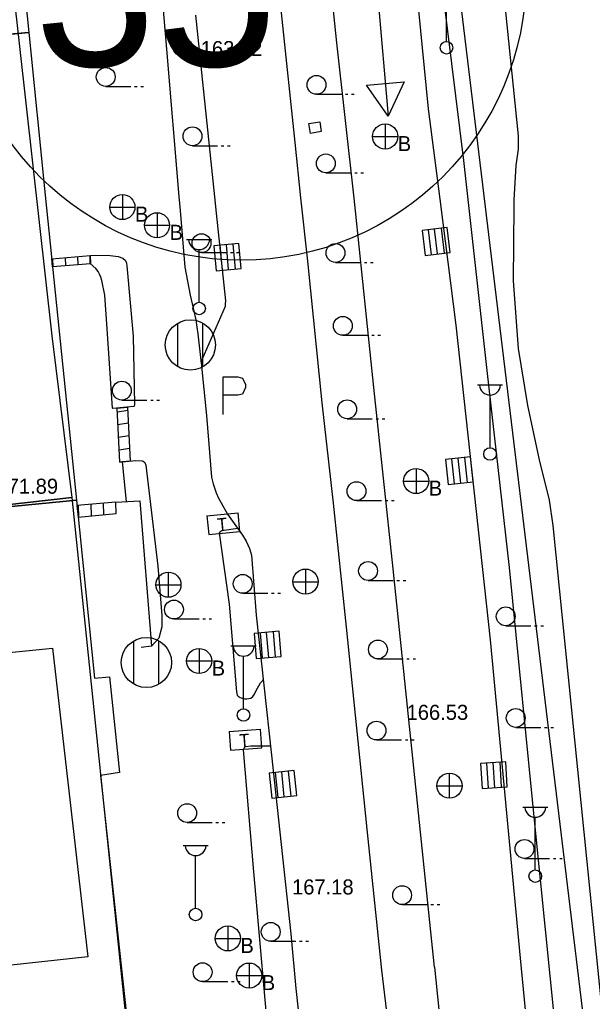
# Model space of a CAD drawing. Extents: x 419101 to 420177, y 4451541 to 4452254.
# Drawn here: x 419977.7 to 420023.3, y 4451587.8 to 4451666 of the extents above; entities that cross this region are included whole.
import ezdxf

# ---------------------------------------------------------------- set-up
doc = ezdxf.new("R2010")
doc.units = 0
for name, color, linetype in [('2_KADASTRO', 7, 'Continuous'), ('3_HALİHAZIR', 7, 'Continuous'), ('Level 58', 7, 'Continuous')]:
    doc.layers.add(name, color=color, linetype=linetype)

msp = doc.modelspace()

# ---------------------------------------------------------------- linework, layer by layer
at = {"layer": '2_KADASTRO'}
for points in [[(420012.108, 4451673.532), (420012.604, 4451698.263), (420012.67, 4451698.576), (420039.285, 4451701.329), (420044.291, 4451701.847), (420058.797, 4451554.171), (420053.84, 4451553.545), (420043.213, 4451552.211), (420027.019, 4451550.161)], [(419942.965, 4451673.938), (419944.916, 4451674.157), (419946.418, 4451674.327), (419974.589, 4451677.516), (419976.149, 4451677.693), (419980.269, 4451640.848), (419981.86, 4451627.963), (419951.695, 4451624.569), (419948.421, 4451624.201)], [(419948.421, 4451624.201), (419951.695, 4451624.569), (419981.86, 4451627.963), (419986.81, 4451580.063), (419956.762, 4451576.913), (419952.945, 4451576.513), (419952.375, 4451582.519)]]:
    msp.add_lwpolyline(points, close=True, dxfattribs=at)
at = {"layer": '3_HALİHAZIR'}
for p, q in [((420006.181, 4451668.313), (420007.06, 4451658.351)), ((420011.7, 4451664.289), (420011.7, 4451668.481)), ((419990.681, 4451663.094), (419992.681, 4451663.094)), ((419992.981, 4451663.094), (419993.181, 4451663.094)), ((419993.481, 4451663.094), (419993.681, 4451663.094)), ((420005.333, 4451660.809), (420008.326, 4451661.073)), ((420008.326, 4451661.073), (420007.06, 4451658.351)), ((419984.549, 4451660.715), (419986.549, 4451660.715)), ((419986.849, 4451660.715), (419987.049, 4451660.715)), ((419987.349, 4451660.715), (419987.549, 4451660.715)), ((420007.06, 4451658.351), (420005.333, 4451660.809)), ((420005.373, 4451660.752), (420005.373, 4451660.752)), ((420005.373, 4451660.752), (420005.373, 4451660.752)), ((420001.342, 4451660.082), (420003.342, 4451660.082)), ((420003.642, 4451660.082), (420003.842, 4451660.082)), ((420004.142, 4451660.082), (420004.342, 4451660.082)), ((420006.813, 4451657.717), (420006.813, 4451655.717)), ((420005.813, 4451656.717), (420007.813, 4451656.717)), ((419991.46, 4451655.988), (419993.46, 4451655.988)), ((419993.76, 4451655.988), (419993.96, 4451655.988)), ((419994.26, 4451655.988), (419994.46, 4451655.988)), ((420002.084, 4451653.828), (420004.084, 4451653.828)), ((420004.384, 4451653.828), (420004.584, 4451653.828)), ((420004.884, 4451653.828), (420005.084, 4451653.828)), ((419985.88, 4451652.103), (419985.88, 4451650.103)), ((419984.88, 4451651.103), (419986.88, 4451651.103)), ((419988.638, 4451650.65), (419988.638, 4451648.65)), ((419987.638, 4451649.65), (419989.638, 4451649.65)), ((420011.747, 4451649.47), (420009.761, 4451649.237)), ((420011.747, 4451649.47), (420009.761, 4451649.237)), ((420009.761, 4451649.237), (420009.993, 4451647.251)), ((420009.761, 4451649.237), (420009.993, 4451647.251)), ((420010.495, 4451647.309), (420010.262, 4451649.296)), ((420010.987, 4451647.367), (420010.754, 4451649.353)), ((420011.531, 4451647.431), (420011.298, 4451649.417)), ((420011.98, 4451647.483), (420011.747, 4451649.47)), ((420011.98, 4451647.483), (420011.747, 4451649.47)), ((419990.994, 4451648.525), (419992.994, 4451648.525)), ((419991.994, 4451643.525), (419991.994, 4451647.718)), ((419995.163, 4451648.198), (419993.17, 4451648.027)), ((419995.163, 4451648.198), (419993.17, 4451648.027)), ((419993.17, 4451648.027), (419993.341, 4451646.034)), ((419993.17, 4451648.027), (419993.341, 4451646.034)), ((419993.844, 4451646.077), (419993.673, 4451648.07)), ((419994.337, 4451646.12), (419994.167, 4451648.112)), ((419994.883, 4451646.166), (419994.712, 4451648.159)), ((419995.334, 4451646.205), (419995.163, 4451648.198)), ((419995.334, 4451646.205), (419995.163, 4451648.198)), ((419980.32, 4451646.987), (419980.341, 4451646.338)), ((419981.318, 4451647.075), (419981.339, 4451646.421)), ((419982.315, 4451647.164), (419982.337, 4451646.503)), ((419992.18, 4451647.474), (419994.18, 4451647.474)), ((419994.48, 4451647.474), (419994.68, 4451647.474)), ((419994.98, 4451647.474), (419995.18, 4451647.474)), ((420009.993, 4451647.251), (420011.98, 4451647.483)), ((420009.993, 4451647.251), (420011.98, 4451647.483)), ((419993.341, 4451646.034), (419995.334, 4451646.205)), ((419993.341, 4451646.034), (419995.334, 4451646.205)), ((420002.853, 4451646.694), (420004.853, 4451646.694)), ((420005.153, 4451646.694), (420005.353, 4451646.694)), ((420005.653, 4451646.694), (420005.853, 4451646.694)), ((419990.296, 4451638.394), (419990.296, 4451641.854)), ((419992.296, 4451638.394), (419992.296, 4451641.854)), ((420003.438, 4451640.891), (420005.438, 4451640.891)), ((420005.738, 4451640.891), (420005.938, 4451640.891)), ((420006.238, 4451640.891), (420006.438, 4451640.891)), ((420014.17, 4451636.936), (420016.17, 4451636.936)), ((420015.17, 4451631.935), (420015.17, 4451636.128)), ((419985.835, 4451635.734), (419987.835, 4451635.734)), ((419988.135, 4451635.734), (419988.335, 4451635.734)), ((419988.635, 4451635.734), (419988.835, 4451635.734)), ((419985.479, 4451634.793), (419986.304, 4451634.915)), ((419985.525, 4451633.789), (419986.349, 4451633.911)), ((420003.785, 4451634.249), (420005.785, 4451634.249)), ((420006.085, 4451634.249), (420006.285, 4451634.249)), ((420006.585, 4451634.249), (420006.785, 4451634.249)), ((419985.571, 4451632.785), (419986.394, 4451632.907)), ((419985.617, 4451631.781), (419986.439, 4451631.902)), ((419985.663, 4451630.778), (419986.484, 4451630.898)), ((420013.614, 4451631.202), (420011.626, 4451630.99)), ((420013.614, 4451631.202), (420011.626, 4451630.99)), ((420011.626, 4451630.99), (420011.837, 4451629.001)), ((420011.626, 4451630.99), (420011.837, 4451629.001)), ((420012.339, 4451629.055), (420012.127, 4451631.044)), ((420012.832, 4451629.107), (420012.62, 4451631.096)), ((420013.376, 4451629.165), (420013.165, 4451631.154)), ((420013.826, 4451629.213), (420013.614, 4451631.202)), ((420013.826, 4451629.213), (420013.614, 4451631.202)), ((420009.279, 4451630.281), (420009.279, 4451628.281)), ((420008.279, 4451629.281), (420010.279, 4451629.281)), ((420011.837, 4451629.001), (420013.826, 4451629.213)), ((420011.837, 4451629.001), (420013.826, 4451629.213)), ((419982.354, 4451627.341), (419982.381, 4451626.415)), ((419983.352, 4451627.432), (419983.379, 4451626.513)), ((419984.349, 4451627.522), (419984.377, 4451626.612)), ((420004.528, 4451627.729), (420006.528, 4451627.729)), ((420006.828, 4451627.729), (420007.028, 4451627.729)), ((420007.328, 4451627.729), (420007.528, 4451627.729)), ((419989.562, 4451620.019), (419989.562, 4451622.019)), ((420000.481, 4451620.266), (420000.481, 4451622.266)), ((419999.461, 4451621.256), (420001.461, 4451621.256)), ((420005.447, 4451621.37), (420007.447, 4451621.37)), ((420007.747, 4451621.37), (420007.947, 4451621.37)), ((420008.247, 4451621.37), (420008.447, 4451621.37)), ((419988.542, 4451621.009), (419990.542, 4451621.009)), ((419995.464, 4451620.345), (419997.464, 4451620.345)), ((419997.764, 4451620.345), (419997.964, 4451620.345)), ((419998.264, 4451620.345), (419998.464, 4451620.345)), ((419989.989, 4451618.301), (419991.989, 4451618.301)), ((419992.289, 4451618.301), (419992.489, 4451618.301)), ((419992.789, 4451618.301), (419992.989, 4451618.301)), ((419998.361, 4451617.315), (419996.368, 4451617.142)), ((419998.361, 4451617.315), (419996.368, 4451617.142)), ((419996.368, 4451617.142), (419996.541, 4451615.149)), ((419996.368, 4451617.142), (419996.541, 4451615.149)), ((419997.044, 4451615.193), (419996.871, 4451617.185)), ((419997.538, 4451615.236), (419997.364, 4451617.228)), ((419998.083, 4451615.283), (419997.91, 4451617.276)), ((419998.534, 4451615.322), (419998.361, 4451617.315)), ((419998.534, 4451615.322), (419998.361, 4451617.315)), ((420016.416, 4451617.759), (420018.416, 4451617.759)), ((420018.716, 4451617.759), (420018.916, 4451617.759)), ((420019.216, 4451617.759), (420019.416, 4451617.759)), ((419986.792, 4451613.103), (419986.792, 4451616.563)), ((419988.792, 4451613.103), (419988.792, 4451616.563)), ((419991.991, 4451615.953), (419991.991, 4451613.953)), ((419994.53, 4451616.148), (419996.53, 4451616.148)), ((419990.991, 4451614.953), (419992.991, 4451614.953)), ((419995.53, 4451611.148), (419995.53, 4451615.341)), ((419996.541, 4451615.149), (419998.534, 4451615.322)), ((419996.541, 4451615.149), (419998.534, 4451615.322)), ((420006.236, 4451615.12), (420008.236, 4451615.12)), ((420008.536, 4451615.12), (420008.736, 4451615.12)), ((420009.036, 4451615.12), (420009.236, 4451615.12)), ((420017.21, 4451609.666), (420019.21, 4451609.666)), ((420019.51, 4451609.666), (420019.71, 4451609.666)), ((420020.01, 4451609.666), (420020.21, 4451609.666)), ((420006.122, 4451608.661), (420008.122, 4451608.661)), ((420008.422, 4451608.661), (420008.622, 4451608.661)), ((420008.922, 4451608.661), (420009.122, 4451608.661)), ((419999.569, 4451606.229), (419997.579, 4451606.025)), ((419999.569, 4451606.229), (419997.579, 4451606.025)), ((419999.773, 4451604.24), (419999.569, 4451606.229)), ((419999.773, 4451604.24), (419999.569, 4451606.229)), ((420016.412, 4451606.92), (420014.416, 4451606.795)), ((420016.412, 4451606.92), (420014.416, 4451606.795)), ((420014.416, 4451606.795), (420014.542, 4451604.799)), ((420014.416, 4451606.795), (420014.542, 4451604.799)), ((420015.045, 4451604.83), (420014.919, 4451606.826)), ((420015.54, 4451604.861), (420015.414, 4451606.857)), ((420016.086, 4451604.896), (420015.96, 4451606.892)), ((420016.538, 4451604.924), (420016.412, 4451606.92)), ((420016.538, 4451604.924), (420016.412, 4451606.92)), ((419997.579, 4451606.025), (419997.783, 4451604.035)), ((419997.579, 4451606.025), (419997.783, 4451604.035)), ((419998.285, 4451604.087), (419998.081, 4451606.077)), ((419998.778, 4451604.137), (419998.574, 4451606.127)), ((419999.323, 4451604.193), (419999.119, 4451606.183)), ((420011.95, 4451604.016), (420011.95, 4451606.016)), ((420010.93, 4451605.006), (420012.93, 4451605.006)), ((420014.542, 4451604.799), (420016.538, 4451604.924)), ((420014.542, 4451604.799), (420016.538, 4451604.924)), ((419997.783, 4451604.035), (419999.773, 4451604.24)), ((419997.783, 4451604.035), (419999.773, 4451604.24)), ((420017.767, 4451603.316), (420019.767, 4451603.316)), ((420018.767, 4451598.316), (420018.767, 4451602.509)), ((419991.035, 4451602.09), (419993.035, 4451602.09)), ((419993.335, 4451602.09), (419993.535, 4451602.09)), ((419993.835, 4451602.09), (419994.035, 4451602.09)), ((419990.711, 4451600.263), (419992.711, 4451600.263)), ((419991.711, 4451595.263), (419991.711, 4451599.456)), ((420017.915, 4451599.237), (420019.915, 4451599.237)), ((420020.215, 4451599.237), (420020.415, 4451599.237)), ((420020.715, 4451599.237), (420020.915, 4451599.237)), ((420008.16, 4451595.559), (420010.16, 4451595.559)), ((420010.46, 4451595.559), (420010.66, 4451595.559)), ((420010.96, 4451595.559), (420011.16, 4451595.559)), ((419994.278, 4451593.86), (419994.278, 4451591.86)), ((419993.278, 4451592.86), (419995.278, 4451592.86)), ((419997.692, 4451592.63), (419999.692, 4451592.63)), ((419999.992, 4451592.63), (420000.192, 4451592.63)), ((420000.492, 4451592.63), (420000.692, 4451592.63)), ((419995.98, 4451590.902), (419995.98, 4451588.902)), ((419994.98, 4451589.902), (419996.98, 4451589.902)), ((419992.273, 4451589.419), (419994.273, 4451589.419)), ((419994.573, 4451589.419), (419994.773, 4451589.419)), ((419995.073, 4451589.419), (419995.273, 4451589.419))]:
    msp.add_line(p, q, dxfattribs=at)
for points in [[(420004.331, 4451651.801), (420002.963, 4451664.184), (420001.749, 4451676.011), (420000.051, 4451691.367), (419999.417, 4451698.236), (419999.366, 4451700.631), (419999.488, 4451706.012), (419999.774, 4451712.374), (420000.073, 4451715.794), (420000.591, 4451718.644), (420001.679, 4451723.41), (420003.337, 4451728.954)], [(420013.416, 4451651.705), (420013.068, 4451654.796), (420011.493, 4451667.71), (420010.514, 4451674.965), (420009.563, 4451685.924), (420008.465, 4451699.204), (420008.696, 4451709.526), (420009.843, 4451720.045)], [(420011.191, 4451651.728), (420010.277, 4451658.915), (420008.251, 4451679.462), (420006.844, 4451694.646), (420006.403, 4451698.387), (420006.31, 4451700.35), (420006.322, 4451703.143), (420006.54, 4451710.105)], [(420000.107, 4451651.845), (419999.638, 4451656.25), (419998.617, 4451666.055), (419997.794, 4451674.177), (419996.634, 4451685.209), (419995.56, 4451695.525)], [(420017.101, 4451651.666), (420017.251, 4451654.424), (420017.426, 4451655.72), (420017.425, 4451656.784), (420013.678, 4451693.455), (420040.135, 4451696.024), (420044.104, 4451658.484), (420043.277, 4451658.371), (420043.977, 4451651.382)], [(419987.989, 4451684.748), (419987.172, 4451684.643), (419987.001, 4451684.58), (419986.794, 4451684.43), (419986.708, 4451684.163), (419987.957, 4451680.603), (419988.175, 4451679.472), (419988.325, 4451677.858), (419988.851, 4451669.932), (419989.383, 4451663.684), (419990.384, 4451651.948)], [(419991.712, 4451666.383), (419993.222, 4451651.918)], [(419947.882, 4451652.397), (419947.667, 4451654.312), (419948.158, 4451654.309), (419947.567, 4451662.161), (419950.948, 4451662.324), (419962.823, 4451663.501), (419968.077, 4451664.022), (419978.413, 4451664.995), (419978.413, 4451664.995), (419979.735, 4451652.06)], [(420000.724, 4451657.766), (420001.607, 4451657.891), (420001.705, 4451657.13)], [(420000.863, 4451656.97), (420000.724, 4451657.766)], [(420001.705, 4451657.13), (420000.863, 4451656.97)], [(419979.735, 4451652.06), (419982.217, 4451627.763), (419957.356, 4451625.348), (419951.537, 4451624.72), (419951.023, 4451628.294), (419950.139, 4451636.8), (419949.633, 4451636.747), (419947.882, 4451652.397)], [(419990.384, 4451651.948), (419990.478, 4451650.84), (419990.86, 4451646.318), (419991.278, 4451644.085), (419991.445, 4451643.404), (419991.717, 4451642.112), (419991.809, 4451641.538), (419991.894, 4451641.006), (419992.149, 4451638.647)], [(419993.222, 4451651.918), (419993.359, 4451650.605), (419994.086, 4451643.639), (419994.076, 4451643.406), (419994.063, 4451643.192), (419992.218, 4451638.935), (419992.143, 4451638.705), (419992.573, 4451634.494), (419992.969, 4451629.58), (419993.101, 4451629.052), (419993.349, 4451628.332), (419993.537, 4451627.918), (419993.735, 4451627.551), (419994.261, 4451626.656), (419995.452, 4451624.968), (419995.749, 4451624.507), (419996.003, 4451623.918), (419996.171, 4451623.37), (419996.531, 4451618.611), (419997.746, 4451607.446), (419999.292, 4451593.23), (419999.698, 4451588.866)], [(420006.554, 4451590.335), (420005.379, 4451601.56), (420003.74, 4451617.645), (420002.703, 4451627.516), (420001.796, 4451635.516), (420000.646, 4451646.786), (420000.107, 4451651.845)], [(420010.743, 4451590.56), (420009.092, 4451606.455), (420007.447, 4451622.289), (420005.901, 4451636.724), (420004.442, 4451650.791), (420004.331, 4451651.801)], [(420017.595, 4451591.281), (420015.192, 4451616.638), (420012.468, 4451641.692), (420011.191, 4451651.728)], [(420022.016, 4451568.33), (420020.716, 4451582.233), (420018.805, 4451601.219), (420016.708, 4451622.387), (420014.95, 4451638.088), (420013.416, 4451651.705)], [(420043.977, 4451651.382), (420045.735, 4451633.816), (420044.831, 4451633.681), (420045.173, 4451628.892), (420053.211, 4451552.262), (420029.457, 4451549.595), (420029.391, 4451550.3), (420027.831, 4451550.117), (420020.184, 4451625.75), (420019.901, 4451627.76), (420019.105, 4451630.984), (420018.171, 4451635.297), (420017.442, 4451639.851), (420017.025, 4451645.232), (420017.076, 4451651.204), (420017.101, 4451651.666)], [(419983.322, 4451646.596), (419983.312, 4451647.255), (419984.705, 4451647.274), (419985.55, 4451647.168), (419985.904, 4451647.031), (419986.115, 4451646.844), (419986.2, 4451646.635), (419986.242, 4451646.432), (419986.745, 4451640.811), (419986.835, 4451635.381), (419986.829, 4451635.241), (419986.8, 4451635.214), (419985.131, 4451635.058), (419985.113, 4451635.063), (419985.086, 4451635.097), (419984.669, 4451641.397)], [(419984.669, 4451641.397), (419984.49, 4451644.096), (419984.249, 4451645.243), (419984.162, 4451645.513), (419984.057, 4451645.77), (419983.939, 4451645.971), (419983.772, 4451646.221), (419983.322, 4451646.596)], [(419993.914, 4451637.592), (419995.084, 4451637.592)], [(419993.914, 4451634.592), (419993.914, 4451637.592)], [(419995.084, 4451637.592), (419995.434, 4451637.472), (419995.674, 4451636.982), (419995.674, 4451636.722), (419995.434, 4451636.212), (419995.084, 4451636.112)], [(419995.084, 4451636.112), (419993.914, 4451636.112)], [(419986.197, 4451627.655), (419985.883, 4451630.818), (419986.952, 4451630.907), (419987.447, 4451630.905), (419987.547, 4451630.858), (419987.664, 4451630.755), (419987.754, 4451630.555), (419988.708, 4451622.503), (419989.017, 4451618.578), (419989.033, 4451618.184), (419989.021, 4451617.685), (419988.777, 4451616.775), (419988.19, 4451616.123)], [(419985.373, 4451626.71), (419985.346, 4451627.613), (419987.264, 4451627.707), (419988.19, 4451616.123), (419987.387, 4451616.023)], [(419992.61, 4451626.512), (419995.099, 4451626.748)], [(419995.241, 4451625.255), (419995.099, 4451626.748)], [(419992.61, 4451626.512), (419992.752, 4451625.019)], [(419992.752, 4451625.019), (419995.241, 4451625.255)], [(419995.077, 4451625.498), (419993.8, 4451625.324), (419993.714, 4451625.272), (419993.601, 4451625.155), (419994.376, 4451619.467), (419994.966, 4451612.496), (419995.03, 4451612.236), (419995.101, 4451612.149), (419995.27, 4451612.053), (419995.412, 4451612.005), (419995.615, 4451611.945), (419995.792, 4451611.937), (419996.102, 4451611.98), (419996.281, 4451612.117), (419996.406, 4451612.322), (419996.519, 4451612.555), (419996.883, 4451613.212), (419997.06, 4451613.41), (419997.091, 4451613.467)], [(419994.396, 4451609.345), (419996.89, 4451609.522)], [(419994.396, 4451609.345), (419994.502, 4451607.849)], [(419996.996, 4451608.025), (419996.89, 4451609.522)], [(419994.502, 4451607.849), (419996.996, 4451608.025)], [(419997.668, 4451608.165), (419996.117, 4451608.157), (419995.724, 4451608.128), (419995.61, 4451608.086), (419995.513, 4451607.885), (419996.335, 4451598.165), (419997.667, 4451582.867), (419998.832, 4451575.362)], [(420023.367, 4451544.351), (420022.886, 4451544.846), (420022.557, 4451545.293), (420022.261, 4451545.878), (420021.835, 4451547), (420021.647, 4451547.832), (420021.616, 4451548.741), (420019.323, 4451573.46), (420017.595, 4451591.281)], [(420011.772, 4451542.138), (420010.319, 4451555.839), (420008.023, 4451577.941), (420006.554, 4451590.335)], [(420010.743, 4451590.56), (420014.419, 4451554.777), (420015.672, 4451542.097)], [(419999.698, 4451588.866), (420000.598, 4451580.634), (420000.581, 4451580.35), (420000.564, 4451580.061), (419998.826, 4451575.401), (419998.97, 4451573.979)]]:
    msp.add_lwpolyline(points, dxfattribs=at)
for points in [[(419961.298, 4451676.04), (419966.686, 4451676.576), (419977.115, 4451677.783), (419978.413, 4451664.995), (419974.708, 4451664.679), (419974.708, 4451664.679), (419968.077, 4451664.022), (419962.823, 4451663.501), (419950.948, 4451662.324), (419947.567, 4451662.161), (419947.12, 4451662.106), (419946.089, 4451674.642)], [(419983.334, 4451646.586), (419980.32, 4451646.336), (419980.254, 4451646.981), (419983.312, 4451647.252)], [(419985.884, 4451630.808), (419985.663, 4451630.776), (419985.466, 4451635.089), (419986.293, 4451635.167), (419986.486, 4451630.869)], [(419954.54, 4451588.29), (419951.801, 4451613.123), (419952.651, 4451613.208), (419951.537, 4451624.72), (419957.356, 4451625.348), (419982.217, 4451627.763), (419983.664, 4451613.577), (419984.861, 4451613.701), (419985.654, 4451606.082), (419984.137, 4451605.842), (419986.821, 4451581.135), (419986.939, 4451580.002), (419956.997, 4451576.779), (419956.822, 4451578.109), (419955.788, 4451588.425)], [(419985.373, 4451626.71), (419985.346, 4451627.613), (419982.261, 4451627.333), (419982.355, 4451626.413)], [(419954.54, 4451588.29), (419951.801, 4451613.123), (419980.304, 4451615.972), (419983.118, 4451591.386)]]:
    msp.add_lwpolyline(points, close=True, dxfattribs=at)
for centre, radius in [((419990.681, 4451663.844), 0.75), ((420011.7, 4451663.789), 0.5), ((419984.549, 4451661.465), 0.75), ((420001.342, 4451660.832), 0.75), ((419991.46, 4451656.738), 0.75), ((420006.813, 4451656.717), 1), ((420002.084, 4451654.578), 0.75), ((419985.88, 4451651.103), 1), ((419988.638, 4451649.65), 1), ((419992.18, 4451648.224), 0.75), ((420002.853, 4451647.444), 0.75), ((419991.994, 4451643.025), 0.5), ((420003.438, 4451641.641), 0.75), ((419991.296, 4451640.124), 2), ((419985.835, 4451636.484), 0.75), ((420003.785, 4451634.999), 0.75), ((420015.17, 4451631.435), 0.5), ((420009.279, 4451629.281), 1), ((420004.528, 4451628.479), 0.75), ((420005.447, 4451622.12), 0.75), ((419989.547, 4451621.027), 1), ((419995.464, 4451621.095), 0.75), ((420000.466, 4451621.274), 1), ((419989.989, 4451619.051), 0.75), ((420016.416, 4451618.509), 0.75), ((419987.792, 4451614.833), 2), ((420006.236, 4451615.87), 0.75), ((419991.991, 4451614.953), 1), ((419995.53, 4451610.648), 0.5), ((420017.21, 4451610.416), 0.75), ((420006.122, 4451609.411), 0.75), ((420011.935, 4451605.024), 1), ((419991.035, 4451602.84), 0.75), ((420017.915, 4451599.987), 0.75), ((420018.767, 4451597.816), 0.5), ((420008.16, 4451596.309), 0.75), ((419991.711, 4451594.763), 0.5), ((419994.278, 4451592.86), 1), ((419997.692, 4451593.38), 0.75), ((419992.273, 4451590.169), 0.75), ((419995.98, 4451589.902), 1)]:
    msp.add_circle(centre, radius, dxfattribs=at)
for centre in [(419991.994, 4451648.555), (420015.17, 4451636.965), (419995.53, 4451616.178), (420018.767, 4451603.346), (419991.711, 4451600.293)]:
    msp.add_arc(centre, 0.837, 183.298, 356.90719, dxfattribs=at)
at = {"layer": 'Level 58'}
msp.add_circle((419995.358, 4451669.561), 22.689, dxfattribs=at)

# ---------------------------------------------------------------- texts
at = {"layer": '3_HALİHAZIR'}
for s, height, rotation, p in [('163.72 ', 1.2, 359.99714, (419992.122, 4451663.121)), ('T', 1, 5.43051, (419993.473, 4451625.306)), ('166.53 ', 1.2, 0.00203, (420008.517, 4451610.264)), ('T', 1, 4.04177, (419995.229, 4451608.119)), ('167.18 ', 1.2, 0.00203, (419999.392, 4451596.359))]:
    msp.add_text(s, height=height, rotation=rotation, dxfattribs=at).set_placement(p)
for s, p in [('B', (420007.813, 4451655.556)), ('B', (419986.88, 4451649.942)), ('B', (419989.638, 4451648.489)), ('171.89 ', (419975.848, 4451628.27)), ('B', (420010.279, 4451628.12)), ('B', (419992.991, 4451613.792)), ('B', (419995.278, 4451591.699)), ('B', (419996.98, 4451588.741))]:
    msp.add_text(s, height=1.2, dxfattribs=at).set_placement(p)
at = {"layer": 'Level 58'}
msp.add_text('35', height=13, dxfattribs=at).set_placement((419978.871, 4451662.321))

doc.saveas('drawing.dxf')
